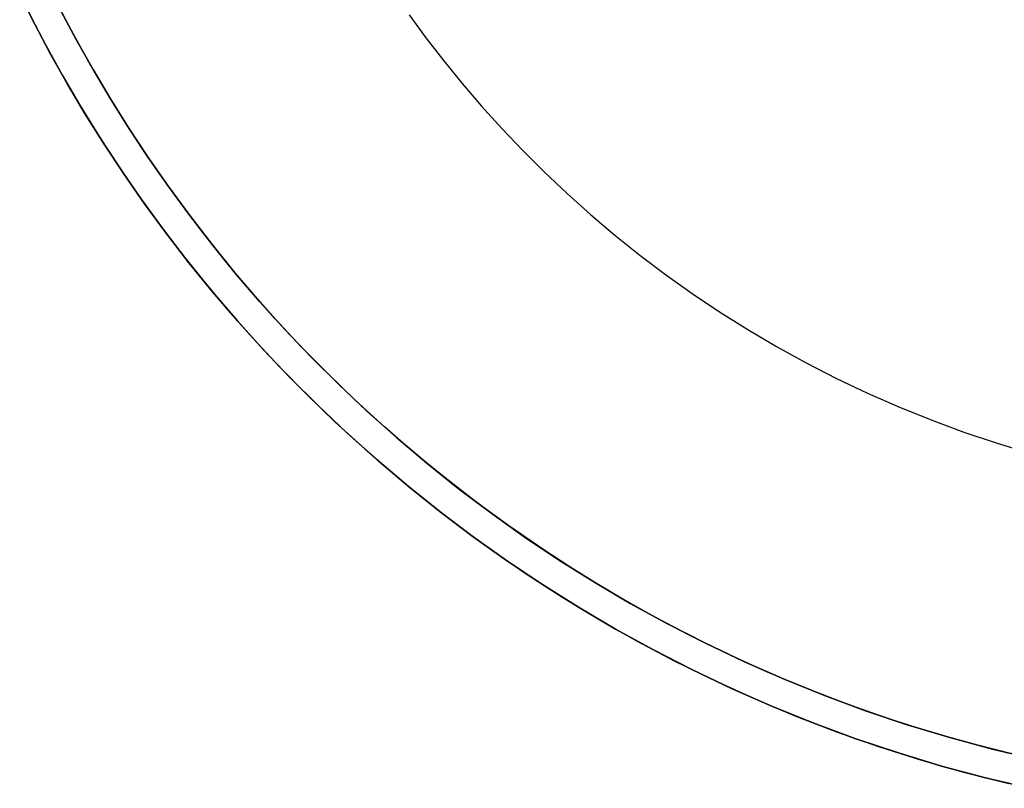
# Model space of a CAD drawing. Header units: millimetres. Extents: x -2852 to 102, y -106 to 97.
# Tile 548 of 656: x -1923 to -1856, y -103 to -51. Entities that reach past the tile are written whole.
import ezdxf

# ---------------------------------------------------------------- set-up
doc = ezdxf.new("R2010")
doc.units = ezdxf.units.MM
doc.header["$MEASUREMENT"] = 0
doc.layers.add('IGES level 0', color=252, linetype='Continuous')

msp = doc.modelspace()

# ---------------------------------------------------------------- linework, layer by layer
at = {"layer": 'IGES level 0'}
for points in [[(-1854.728, -102.948), (-1857.728, -102.24), (-1860.693, -101.442), (-1863.62, -100.558), (-1866.505, -99.59), (-1869.344, -98.54), (-1872.134, -97.411), (-1874.873, -96.207), (-1877.557, -94.929), (-1880.183, -93.582), (-1882.75, -92.169), (-1885.255, -90.693), (-1887.696, -89.158), (-1890.072, -87.567), (-1892.381, -85.924), (-1894.622, -84.232), (-1896.793, -82.494), (-1898.895, -80.715), (-1900.927, -78.898), (-1902.887, -77.046), (-1904.776, -75.163), (-1906.595, -73.252), (-1908.342, -71.316), (-1910.019, -69.359), (-1911.626, -67.383), (-1913.163, -65.392), (-1914.631, -63.388), (-1916.032, -61.375), (-1917.366, -59.354), (-1918.634, -57.329), (-1919.837, -55.301), (-1920.977, -53.273), (-1922.055, -51.247), (-1923.073, -49.226)], [(-1923.073, -49.226), (-1922.055, -51.247), (-1920.977, -53.273), (-1919.837, -55.301), (-1918.634, -57.329), (-1917.366, -59.354), (-1916.032, -61.375), (-1914.631, -63.388), (-1913.163, -65.392), (-1911.626, -67.383), (-1910.019, -69.359), (-1908.342, -71.316), (-1906.595, -73.252), (-1904.776, -75.163), (-1902.887, -77.046), (-1900.927, -78.898), (-1898.895, -80.715), (-1896.793, -82.494), (-1894.622, -84.232), (-1892.381, -85.924), (-1890.072, -87.567), (-1887.696, -89.158), (-1885.255, -90.693), (-1882.75, -92.169), (-1880.183, -93.582), (-1877.557, -94.929), (-1874.873, -96.207), (-1872.134, -97.411), (-1869.344, -98.54), (-1866.505, -99.59), (-1863.62, -100.558), (-1860.693, -101.442), (-1857.728, -102.24), (-1854.728, -102.948)], [(-1854.728, -102.948), (-1857.728, -102.24), (-1860.693, -101.442), (-1863.62, -100.558), (-1866.505, -99.59), (-1869.344, -98.54), (-1872.134, -97.411), (-1874.873, -96.207), (-1877.557, -94.929), (-1880.183, -93.582), (-1882.75, -92.169), (-1885.255, -90.693), (-1887.696, -89.158), (-1890.072, -87.567), (-1892.381, -85.924), (-1894.622, -84.232), (-1896.793, -82.494), (-1898.895, -80.715), (-1900.927, -78.898), (-1902.887, -77.046), (-1904.776, -75.163), (-1906.595, -73.252), (-1908.342, -71.316), (-1910.019, -69.359), (-1911.626, -67.383), (-1913.163, -65.392), (-1914.631, -63.388), (-1916.032, -61.375), (-1917.366, -59.354), (-1918.634, -57.329), (-1919.837, -55.301), (-1920.977, -53.273), (-1922.055, -51.247), (-1923.073, -49.226)], [(-1923.073, -49.226), (-1922.055, -51.247), (-1920.977, -53.273), (-1919.837, -55.301), (-1918.634, -57.329), (-1917.366, -59.354), (-1916.032, -61.375), (-1914.631, -63.388), (-1913.163, -65.392), (-1911.626, -67.383), (-1910.019, -69.359), (-1908.342, -71.316), (-1906.595, -73.252), (-1904.776, -75.163), (-1902.887, -77.046), (-1900.927, -78.898), (-1898.895, -80.715), (-1896.793, -82.494), (-1894.622, -84.232), (-1892.381, -85.924), (-1890.072, -87.567), (-1887.696, -89.158), (-1885.255, -90.693), (-1882.75, -92.169), (-1880.183, -93.582), (-1877.557, -94.929), (-1874.873, -96.207), (-1872.134, -97.411), (-1869.344, -98.54), (-1866.505, -99.59), (-1863.62, -100.558), (-1860.693, -101.442), (-1857.728, -102.24), (-1854.728, -102.948)], [(-1854.728, -102.948), (-1857.728, -102.24), (-1860.693, -101.442), (-1863.62, -100.558), (-1866.505, -99.59), (-1869.344, -98.54), (-1872.134, -97.411), (-1874.873, -96.207), (-1877.557, -94.929), (-1880.183, -93.582), (-1882.75, -92.169), (-1885.255, -90.693), (-1887.696, -89.158), (-1890.072, -87.567), (-1892.381, -85.924), (-1894.622, -84.232), (-1896.793, -82.494), (-1898.895, -80.715), (-1900.927, -78.898), (-1902.887, -77.046), (-1904.776, -75.163), (-1906.595, -73.252), (-1908.342, -71.316), (-1910.019, -69.359), (-1911.626, -67.383), (-1913.163, -65.392), (-1914.631, -63.388), (-1916.032, -61.375), (-1917.366, -59.354), (-1918.634, -57.329), (-1919.837, -55.301), (-1920.977, -53.273), (-1922.055, -51.247), (-1923.073, -49.226)], [(-1854.728, -102.948), (-1857.728, -102.24), (-1860.693, -101.442), (-1863.62, -100.558), (-1866.505, -99.59), (-1869.344, -98.54), (-1872.134, -97.411), (-1874.873, -96.207), (-1877.557, -94.929), (-1880.183, -93.582), (-1882.75, -92.169), (-1885.255, -90.693), (-1887.696, -89.158), (-1890.072, -87.567), (-1892.381, -85.924), (-1894.622, -84.232), (-1896.793, -82.494), (-1898.895, -80.715), (-1900.927, -78.898), (-1902.887, -77.046), (-1904.776, -75.163), (-1906.595, -73.252), (-1908.342, -71.316), (-1910.019, -69.359), (-1911.626, -67.383), (-1913.163, -65.392), (-1914.631, -63.388), (-1916.032, -61.375), (-1917.366, -59.354), (-1918.634, -57.329), (-1919.837, -55.301), (-1920.977, -53.273), (-1922.055, -51.247), (-1923.073, -49.226)], [(-1855.676, -100.681), (-1858.596, -99.947), (-1861.479, -99.128), (-1864.322, -98.225), (-1867.122, -97.241), (-1869.876, -96.18), (-1872.579, -95.043), (-1875.231, -93.833), (-1877.827, -92.555), (-1880.366, -91.211), (-1882.846, -89.804), (-1885.264, -88.338), (-1887.618, -86.815), (-1889.908, -85.241), (-1892.132, -83.618), (-1894.289, -81.949), (-1896.378, -80.238), (-1898.398, -78.488), (-1900.35, -76.704), (-1902.232, -74.887), (-1904.045, -73.042), (-1905.789, -71.171), (-1907.464, -69.279), (-1909.071, -67.367), (-1910.61, -65.438), (-1912.081, -63.497), (-1913.486, -61.544), (-1914.826, -59.583), (-1916.101, -57.617), (-1917.313, -55.647), (-1918.463, -53.676), (-1919.551, -51.707), (-1920.581, -49.741)], [(-1855.676, -100.681), (-1858.596, -99.947), (-1861.479, -99.128), (-1864.322, -98.225), (-1867.122, -97.241), (-1869.876, -96.18), (-1872.579, -95.043), (-1875.231, -93.833), (-1877.827, -92.555), (-1880.366, -91.211), (-1882.846, -89.804), (-1885.264, -88.338), (-1887.618, -86.815), (-1889.908, -85.241), (-1892.132, -83.618), (-1894.289, -81.949), (-1896.378, -80.238), (-1898.398, -78.488), (-1900.35, -76.704), (-1902.232, -74.887), (-1904.045, -73.042), (-1905.789, -71.171), (-1907.464, -69.279), (-1909.071, -67.367), (-1910.61, -65.438), (-1912.081, -63.497), (-1913.486, -61.544), (-1914.826, -59.583), (-1916.101, -57.617), (-1917.313, -55.647), (-1918.463, -53.676), (-1919.551, -51.707), (-1920.581, -49.741)], [(-1920.279, -50.328), (-1919.223, -52.313), (-1918.105, -54.3), (-1916.926, -56.288), (-1915.683, -58.273), (-1914.376, -60.253), (-1913.004, -62.226), (-1911.564, -64.19), (-1910.058, -66.141), (-1908.483, -68.078), (-1906.84, -69.996), (-1905.128, -71.893), (-1903.346, -73.766), (-1901.494, -75.611), (-1899.573, -77.426), (-1897.582, -79.207), (-1895.523, -80.95), (-1893.394, -82.653), (-1891.198, -84.311), (-1888.935, -85.921), (-1886.607, -87.481), (-1884.215, -88.985), (-1881.76, -90.432), (-1879.244, -91.817), (-1876.67, -93.136), (-1874.04, -94.388), (-1871.356, -95.569), (-1868.622, -96.675), (-1865.839, -97.704), (-1863.012, -98.653), (-1860.144, -99.519), (-1857.238, -100.3), (-1854.298, -100.995)], [(-1920.279, -50.328), (-1919.223, -52.313), (-1918.105, -54.3), (-1916.926, -56.288), (-1915.683, -58.273), (-1914.376, -60.253), (-1913.004, -62.226), (-1911.564, -64.19), (-1910.058, -66.141), (-1908.483, -68.078), (-1906.84, -69.996), (-1905.128, -71.893), (-1903.346, -73.766), (-1901.494, -75.611), (-1899.573, -77.426), (-1897.582, -79.207), (-1895.523, -80.95), (-1893.394, -82.653), (-1891.198, -84.311), (-1888.935, -85.921), (-1886.607, -87.481), (-1884.215, -88.985), (-1881.76, -90.432), (-1879.244, -91.817), (-1876.67, -93.136), (-1874.04, -94.388), (-1871.356, -95.569), (-1868.622, -96.675), (-1865.839, -97.704), (-1863.012, -98.653), (-1860.144, -99.519), (-1857.238, -100.3), (-1854.298, -100.995)], [(-1854.298, -100.995), (-1857.238, -100.3), (-1860.144, -99.519), (-1863.012, -98.653), (-1865.839, -97.704), (-1868.622, -96.675), (-1871.356, -95.569), (-1874.04, -94.388), (-1876.67, -93.136), (-1879.244, -91.817), (-1881.76, -90.432), (-1884.215, -88.985), (-1886.607, -87.481), (-1888.935, -85.921), (-1891.198, -84.311), (-1893.394, -82.653), (-1895.523, -80.95), (-1897.582, -79.207), (-1899.573, -77.426), (-1901.494, -75.611), (-1903.346, -73.766), (-1905.128, -71.893), (-1906.84, -69.996), (-1908.483, -68.078), (-1910.058, -66.141), (-1911.564, -64.19), (-1913.004, -62.226), (-1914.376, -60.253), (-1915.683, -58.273), (-1916.926, -56.288), (-1918.105, -54.3), (-1919.223, -52.313), (-1920.279, -50.328)], [(-1920.279, -50.328), (-1919.223, -52.313), (-1918.105, -54.3), (-1916.926, -56.288), (-1915.683, -58.273), (-1914.376, -60.253), (-1913.004, -62.226), (-1911.564, -64.19), (-1910.058, -66.141), (-1908.483, -68.078), (-1906.84, -69.996), (-1905.128, -71.893), (-1903.346, -73.766), (-1901.494, -75.611), (-1899.573, -77.426), (-1897.582, -79.207), (-1895.523, -80.95), (-1893.394, -82.653), (-1891.198, -84.311), (-1888.935, -85.921), (-1886.607, -87.481), (-1884.215, -88.985), (-1881.76, -90.432), (-1879.244, -91.817), (-1876.67, -93.136), (-1874.04, -94.388), (-1871.356, -95.569), (-1868.622, -96.675), (-1865.839, -97.704), (-1863.012, -98.653), (-1860.144, -99.519), (-1857.238, -100.3), (-1854.298, -100.995)], [(-1854.298, -100.995), (-1857.238, -100.3), (-1860.144, -99.519), (-1863.012, -98.653), (-1865.839, -97.704), (-1868.622, -96.675), (-1871.356, -95.569), (-1874.04, -94.388), (-1876.67, -93.136), (-1879.244, -91.817), (-1881.76, -90.432), (-1884.215, -88.985), (-1886.607, -87.481), (-1888.935, -85.921), (-1891.198, -84.311), (-1893.394, -82.653), (-1895.523, -80.95), (-1897.582, -79.207), (-1899.573, -77.426), (-1901.494, -75.611), (-1903.346, -73.766), (-1905.128, -71.893), (-1906.84, -69.996), (-1908.483, -68.078), (-1910.058, -66.141), (-1911.564, -64.19), (-1913.004, -62.226), (-1914.376, -60.253), (-1915.683, -58.273), (-1916.926, -56.288), (-1918.105, -54.3), (-1919.223, -52.313), (-1920.279, -50.328)], [(-1920.279, -50.328), (-1919.223, -52.313), (-1918.105, -54.3), (-1916.926, -56.288), (-1915.683, -58.273), (-1914.376, -60.253), (-1913.004, -62.226), (-1911.564, -64.19), (-1910.058, -66.141), (-1908.483, -68.078), (-1906.84, -69.996), (-1905.128, -71.893), (-1903.346, -73.766), (-1901.494, -75.611), (-1899.573, -77.426), (-1897.582, -79.207), (-1895.523, -80.95), (-1893.394, -82.653), (-1891.198, -84.311), (-1888.935, -85.921), (-1886.607, -87.481), (-1884.215, -88.985), (-1881.76, -90.432), (-1879.244, -91.817), (-1876.67, -93.136), (-1874.04, -94.388), (-1871.356, -95.569), (-1868.622, -96.675), (-1865.839, -97.704), (-1863.012, -98.653), (-1860.144, -99.519), (-1857.238, -100.3), (-1854.298, -100.995)], [(-1854.298, -100.995), (-1857.238, -100.3), (-1860.144, -99.519), (-1863.012, -98.653), (-1865.839, -97.704), (-1868.622, -96.675), (-1871.356, -95.569), (-1874.04, -94.388), (-1876.67, -93.136), (-1879.244, -91.817), (-1881.76, -90.432), (-1884.215, -88.985), (-1886.607, -87.481), (-1888.935, -85.921), (-1891.198, -84.311), (-1893.394, -82.653), (-1895.523, -80.95), (-1897.582, -79.207), (-1899.573, -77.426), (-1901.494, -75.611), (-1903.346, -73.766), (-1905.128, -71.893), (-1906.84, -69.996), (-1908.483, -68.078), (-1910.058, -66.141), (-1911.564, -64.19), (-1913.004, -62.226), (-1914.376, -60.253), (-1915.683, -58.273), (-1916.926, -56.288), (-1918.105, -54.3), (-1919.223, -52.313), (-1920.279, -50.328)], [(-1920.279, -50.328), (-1919.223, -52.313), (-1918.105, -54.3), (-1916.926, -56.288), (-1915.683, -58.273), (-1914.376, -60.253), (-1913.004, -62.226), (-1911.564, -64.19), (-1910.058, -66.141), (-1908.483, -68.078), (-1906.84, -69.996), (-1905.128, -71.893), (-1903.346, -73.766), (-1901.494, -75.611), (-1899.573, -77.426), (-1897.582, -79.207), (-1895.523, -80.95), (-1893.394, -82.653), (-1891.198, -84.311), (-1888.935, -85.921), (-1886.607, -87.481), (-1884.215, -88.985), (-1881.76, -90.432), (-1879.244, -91.817), (-1876.67, -93.136), (-1874.04, -94.388), (-1871.356, -95.569), (-1868.622, -96.675), (-1865.839, -97.704), (-1863.012, -98.653), (-1860.144, -99.519), (-1857.238, -100.3), (-1854.298, -100.995)], [(-1854.298, -100.995), (-1857.238, -100.3), (-1860.144, -99.519), (-1863.012, -98.653), (-1865.839, -97.704), (-1868.622, -96.675), (-1871.356, -95.569), (-1874.04, -94.388), (-1876.67, -93.136), (-1879.244, -91.817), (-1881.76, -90.432), (-1884.215, -88.985), (-1886.607, -87.481), (-1888.935, -85.921), (-1891.198, -84.311), (-1893.394, -82.653), (-1895.523, -80.95), (-1897.582, -79.207), (-1899.573, -77.426), (-1901.494, -75.611), (-1903.346, -73.766), (-1905.128, -71.893), (-1906.84, -69.996), (-1908.483, -68.078), (-1910.058, -66.141), (-1911.564, -64.19), (-1913.004, -62.226), (-1914.376, -60.253), (-1915.683, -58.273), (-1916.926, -56.288), (-1918.105, -54.3), (-1919.223, -52.313), (-1920.279, -50.328)], [(-1854.298, -100.995), (-1857.238, -100.3), (-1860.144, -99.519), (-1863.012, -98.653), (-1865.839, -97.704), (-1868.622, -96.675), (-1871.356, -95.569), (-1874.04, -94.388), (-1876.67, -93.136), (-1879.244, -91.817), (-1881.76, -90.432), (-1884.215, -88.985), (-1886.607, -87.481), (-1888.935, -85.921), (-1891.198, -84.311), (-1893.394, -82.653), (-1895.523, -80.95), (-1897.582, -79.207), (-1899.573, -77.426), (-1901.494, -75.611), (-1903.346, -73.766), (-1905.128, -71.893), (-1906.84, -69.996), (-1908.483, -68.078), (-1910.058, -66.141), (-1911.564, -64.19), (-1913.004, -62.226), (-1914.376, -60.253), (-1915.683, -58.273), (-1916.926, -56.288), (-1918.105, -54.3), (-1919.223, -52.313), (-1920.279, -50.328)], [(-1920.279, -50.328), (-1919.223, -52.313), (-1918.105, -54.3), (-1916.926, -56.288), (-1915.683, -58.273), (-1914.376, -60.253), (-1913.004, -62.226), (-1911.564, -64.19), (-1910.058, -66.141), (-1908.483, -68.078), (-1906.84, -69.996), (-1905.128, -71.893), (-1903.346, -73.766), (-1901.494, -75.611), (-1899.573, -77.426), (-1897.582, -79.207), (-1895.523, -80.95), (-1893.394, -82.653), (-1891.198, -84.311), (-1888.935, -85.921), (-1886.607, -87.481), (-1884.215, -88.985), (-1881.76, -90.432), (-1879.244, -91.817), (-1876.67, -93.136), (-1874.04, -94.388), (-1871.356, -95.569), (-1868.622, -96.675), (-1865.839, -97.704), (-1863.012, -98.653), (-1860.144, -99.519), (-1857.238, -100.3), (-1854.298, -100.995)], [(-1920.279, -50.328), (-1919.223, -52.313), (-1918.105, -54.3), (-1916.926, -56.288), (-1915.683, -58.273), (-1914.376, -60.253), (-1913.004, -62.226), (-1911.564, -64.19), (-1910.058, -66.141), (-1908.483, -68.078), (-1906.84, -69.996), (-1905.128, -71.893), (-1903.346, -73.766), (-1901.494, -75.611), (-1899.573, -77.426), (-1897.582, -79.207), (-1895.523, -80.95), (-1893.394, -82.653), (-1891.198, -84.311), (-1888.935, -85.921), (-1886.607, -87.481), (-1884.215, -88.985), (-1881.76, -90.432), (-1879.244, -91.817), (-1876.67, -93.136), (-1874.04, -94.388), (-1871.356, -95.569), (-1868.622, -96.675), (-1865.839, -97.704), (-1863.012, -98.653), (-1860.144, -99.519), (-1857.238, -100.3), (-1854.298, -100.995)], [(-1854.298, -100.995), (-1857.238, -100.3), (-1860.144, -99.519), (-1863.012, -98.653), (-1865.839, -97.704), (-1868.622, -96.675), (-1871.356, -95.569), (-1874.04, -94.388), (-1876.67, -93.136), (-1879.244, -91.817), (-1881.76, -90.432), (-1884.215, -88.985), (-1886.607, -87.481), (-1888.935, -85.921), (-1891.198, -84.311), (-1893.394, -82.653), (-1895.523, -80.95), (-1897.582, -79.207), (-1899.573, -77.426), (-1901.494, -75.611), (-1903.346, -73.766), (-1905.128, -71.893), (-1906.84, -69.996), (-1908.483, -68.078), (-1910.058, -66.141), (-1911.564, -64.19), (-1913.004, -62.226), (-1914.376, -60.253), (-1915.683, -58.273), (-1916.926, -56.288), (-1918.105, -54.3), (-1919.223, -52.313), (-1920.279, -50.328)], [(-1920.279, -50.328), (-1919.223, -52.313), (-1918.105, -54.3), (-1916.926, -56.288), (-1915.683, -58.273), (-1914.376, -60.253), (-1913.004, -62.226), (-1911.564, -64.19), (-1910.058, -66.141), (-1908.483, -68.078), (-1906.84, -69.996), (-1905.128, -71.893), (-1903.346, -73.766), (-1901.494, -75.611), (-1899.573, -77.426), (-1897.582, -79.207), (-1895.523, -80.95), (-1893.394, -82.653), (-1891.198, -84.311), (-1888.935, -85.921), (-1886.607, -87.481), (-1884.215, -88.985), (-1881.76, -90.432), (-1879.244, -91.817), (-1876.67, -93.136), (-1874.04, -94.388), (-1871.356, -95.569), (-1868.622, -96.675), (-1865.839, -97.704), (-1863.012, -98.653), (-1860.144, -99.519), (-1857.238, -100.3), (-1854.298, -100.995)], [(-1896.726, -50.605), (-1895.581, -52.168), (-1894.382, -53.721), (-1893.129, -55.262), (-1891.821, -56.789), (-1890.458, -58.299), (-1889.039, -59.79), (-1887.566, -61.258), (-1886.037, -62.703), (-1884.452, -64.12), (-1882.813, -65.508), (-1881.119, -66.863), (-1879.371, -68.183), (-1877.57, -69.465), (-1875.717, -70.706), (-1873.813, -71.903), (-1871.859, -73.054), (-1869.857, -74.157), (-1867.808, -75.207), (-1865.715, -76.203), (-1863.579, -77.143), (-1861.402, -78.023), (-1859.188, -78.842), (-1856.937, -79.598), (-1854.654, -80.287)], [(-1896.726, -50.605), (-1895.581, -52.168), (-1894.382, -53.721), (-1893.129, -55.262), (-1891.821, -56.789), (-1890.458, -58.299), (-1889.039, -59.79), (-1887.566, -61.258), (-1886.037, -62.703), (-1884.452, -64.12), (-1882.813, -65.508), (-1881.119, -66.863), (-1879.371, -68.183), (-1877.57, -69.465), (-1875.717, -70.706), (-1873.813, -71.903), (-1871.859, -73.054), (-1869.857, -74.157), (-1867.808, -75.207), (-1865.715, -76.203), (-1863.579, -77.143), (-1861.402, -78.023), (-1859.188, -78.842), (-1856.937, -79.598), (-1854.654, -80.287)], [(-1922.363, -50.648), (-1921.313, -52.654), (-1920.202, -54.664), (-1919.029, -56.675), (-1917.792, -58.685), (-1916.491, -60.691), (-1915.124, -62.692), (-1913.69, -64.685), (-1912.189, -66.666), (-1910.619, -68.634), (-1908.979, -70.585), (-1907.27, -72.516), (-1905.49, -74.425), (-1903.64, -76.308), (-1901.719, -78.161), (-1899.728, -79.982), (-1897.666, -81.767), (-1895.535, -83.513), (-1893.334, -85.216), (-1891.065, -86.873), (-1888.728, -88.479), (-1886.325, -90.033), (-1883.858, -91.529), (-1881.328, -92.964), (-1878.737, -94.336), (-1876.088, -95.641), (-1873.382, -96.874), (-1870.623, -98.035), (-1867.814, -99.118), (-1864.956, -100.122), (-1862.055, -101.043), (-1859.113, -101.879), (-1856.134, -102.628)], [(-1922.363, -50.648), (-1921.313, -52.654), (-1920.202, -54.664), (-1919.029, -56.675), (-1917.792, -58.685), (-1916.491, -60.691), (-1915.124, -62.692), (-1913.69, -64.685), (-1912.189, -66.666), (-1910.619, -68.634), (-1908.979, -70.585), (-1907.27, -72.516), (-1905.49, -74.425), (-1903.64, -76.308), (-1901.719, -78.161), (-1899.728, -79.982), (-1897.666, -81.767), (-1895.535, -83.513), (-1893.334, -85.216), (-1891.065, -86.873), (-1888.728, -88.479), (-1886.325, -90.033), (-1883.858, -91.529), (-1881.328, -92.964), (-1878.737, -94.336), (-1876.088, -95.641), (-1873.382, -96.874), (-1870.623, -98.035), (-1867.814, -99.118), (-1864.956, -100.122), (-1862.055, -101.043), (-1859.113, -101.879), (-1856.134, -102.628)]]:
    msp.add_lwpolyline(points, dxfattribs=at)

doc.saveas('drawing.dxf')
